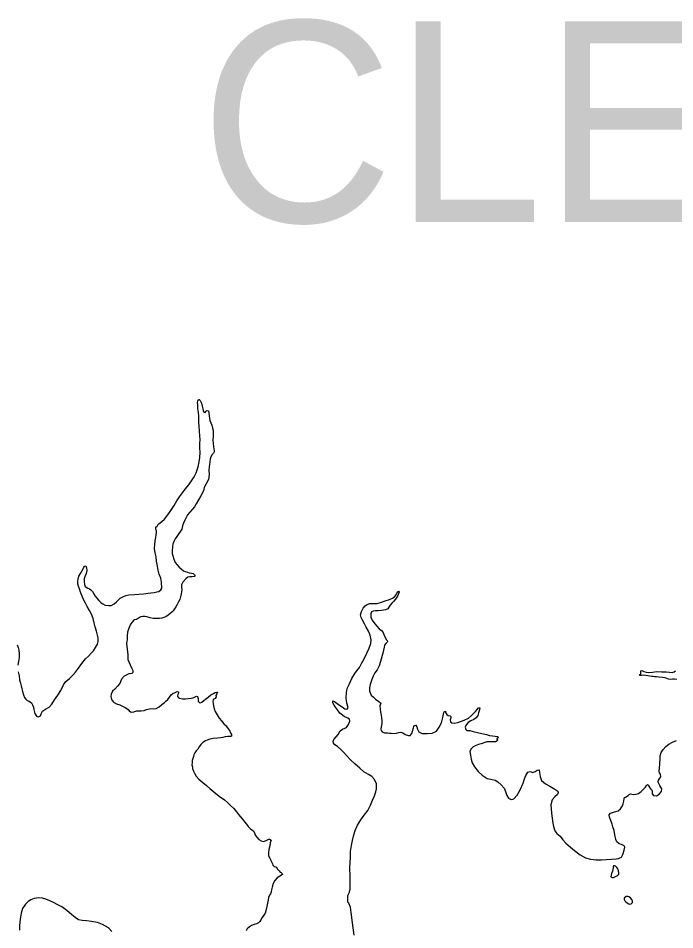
# Model space of a CAD drawing. Extents: x -939622 to -934222, y 1383701 to 1385301.
# Drawn here: x -936493.29 to -936470.39, y 1384697.56 to 1384729.33 of the extents above; entities that cross this region are included whole.
import ezdxf

# ---------------------------------------------------------------- set-up
doc = ezdxf.new("R2010")
doc.units = 0
doc.layers.add('Default', color=7, linetype='Continuous')
doc.layers.add('Level 9', color=7, linetype='Continuous')

msp = doc.modelspace()

# ---------------------------------------------------------------- linework, layer by layer
at = {"layer": 'Level 9'}
for points in [[(-936489.785, 1384709.07), (-936489.729, 1384709.12), (-936489.646, 1384709.167), (-936489.539, 1384709.211), (-936489.429, 1384709.238), (-936489.231, 1384709.249), (-936489.084, 1384709.255), (-936488.922, 1384709.265), (-936488.752, 1384709.287), (-936488.668, 1384709.304), (-936488.551, 1384709.319), (-936488.456, 1384709.34), (-936488.384, 1384709.356), (-936488.316, 1384709.406), (-936488.279, 1384709.467), (-936488.29, 1384709.678), (-936488.32, 1384709.815), (-936488.372, 1384709.952), (-936488.408, 1384710.099), (-936488.43, 1384710.231), (-936488.461, 1384710.41), (-936488.48, 1384710.563), (-936488.51, 1384710.695), (-936488.532, 1384710.854), (-936488.52, 1384710.99), (-936488.509, 1384711.122), (-936488.493, 1384711.234), (-936488.478, 1384711.328), (-936488.471, 1384711.409), (-936488.472, 1384711.463), (-936488.485, 1384711.508), (-936488.495, 1384711.55), (-936488.484, 1384711.592), (-936488.449, 1384711.623), (-936488.42, 1384711.672), (-936488.37, 1384711.721), (-936488.323, 1384711.752), (-936488.279, 1384711.793), (-936488.188, 1384711.867), (-936488.145, 1384711.931), (-936488.008, 1384712.109), (-936487.852, 1384712.344), (-936487.76, 1384712.506), (-936487.67, 1384712.652), (-936487.559, 1384712.784), (-936487.461, 1384712.913), (-936487.344, 1384713.072), (-936487.246, 1384713.204), (-936487.156, 1384713.348), (-936487.081, 1384713.485), (-936487.009, 1384713.7), (-936486.977, 1384713.869), (-936486.957, 1384714.026), (-936486.946, 1384714.192), (-936486.95, 1384714.354), (-936486.96, 1384714.504), (-936486.948, 1384714.646), (-936486.954, 1384714.769), (-936486.962, 1384714.956), (-936486.978, 1384715.109), (-936486.987, 1384715.238), (-936486.992, 1384715.334), (-936486.992, 1384715.466), (-936487.005, 1384715.595), (-936487.023, 1384715.733), (-936487.029, 1384715.856), (-936487.034, 1384715.935), (-936487.029, 1384715.989), (-936487.018, 1384716.022), (-936487.004, 1384716.047), (-936486.983, 1384716.041), (-936486.943, 1384716.009), (-936486.901, 1384715.914), (-936486.869, 1384715.812), (-936486.848, 1384715.716), (-936486.835, 1384715.654), (-936486.81, 1384715.606), (-936486.767, 1384715.586), (-936486.736, 1384715.641), (-936486.712, 1384715.66), (-936486.658, 1384715.643), (-936486.601, 1384715.313), (-936486.569, 1384715.227), (-936486.54, 1384715.143), (-936486.511, 1384715.048), (-936486.491, 1384714.961), (-936486.485, 1384714.856), (-936486.495, 1384714.753), (-936486.501, 1384714.642), (-936486.491, 1384714.501), (-936486.477, 1384714.402), (-936486.469, 1384714.312), (-936486.461, 1384714.261), (-936486.46, 1384714.222), (-936486.483, 1384714.176), (-936486.527, 1384714.127), (-936486.573, 1384714.042), (-936486.598, 1384713.963), (-936486.608, 1384713.869), (-936486.62, 1384713.779), (-936486.63, 1384713.691)], [(-936486.63, 1384713.691), (-936486.637, 1384713.583), (-936486.63, 1384713.432), (-936486.655, 1384713.251), (-936486.805, 1384712.971), (-936486.829, 1384712.856), (-936486.915, 1384712.686), (-936487.004, 1384712.545), (-936487.085, 1384712.402), (-936487.142, 1384712.301), (-936487.221, 1384712.206), (-936487.303, 1384712.111), (-936487.387, 1384712.022), (-936487.436, 1384711.93), (-936487.479, 1384711.839), (-936487.521, 1384711.727), (-936487.555, 1384711.638), (-936487.588, 1384711.526), (-936487.629, 1384711.453), (-936487.692, 1384711.367), (-936487.759, 1384711.27), (-936487.811, 1384711.184), (-936487.857, 1384711.093), (-936487.893, 1384710.999), (-936487.909, 1384710.908), (-936487.918, 1384710.772), (-936487.916, 1384710.679), (-936487.902, 1384710.598), (-936487.857, 1384710.479), (-936487.812, 1384710.366), (-936487.756, 1384710.292), (-936487.679, 1384710.204), (-936487.605, 1384710.136), (-936487.528, 1384710.075), (-936487.471, 1384710.046), (-936487.386, 1384710.021), (-936487.323, 1384710.005), (-936487.25, 1384709.991), (-936487.19, 1384709.978), (-936487.125, 1384709.916), (-936487.116, 1384709.892), (-936487.145, 1384709.871), (-936487.223, 1384709.866), (-936487.301, 1384709.861), (-936487.373, 1384709.847), (-936487.443, 1384709.788), (-936487.543, 1384709.677), (-936487.594, 1384709.586), (-936487.589, 1384709.508), (-936487.578, 1384709.412), (-936487.605, 1384709.27), (-936487.626, 1384709.17), (-936487.654, 1384709.076), (-936487.697, 1384708.985), (-936487.748, 1384708.893), (-936487.789, 1384708.82), (-936487.838, 1384708.75), (-936487.89, 1384708.676), (-936487.934, 1384708.633), (-936487.987, 1384708.581), (-936488.069, 1384708.519), (-936488.128, 1384708.484), (-936488.179, 1384708.453), (-936488.28, 1384708.417), (-936488.364, 1384708.409), (-936488.475, 1384708.404), (-936488.577, 1384708.41), (-936488.685, 1384708.435), (-936488.803, 1384708.468), (-936488.876, 1384708.481), (-936488.948, 1384708.483), (-936489.013, 1384708.466), (-936489.055, 1384708.441), (-936489.129, 1384708.394), (-936489.17, 1384708.378), (-936489.236, 1384708.361), (-936489.274, 1384708.336), (-936489.315, 1384708.287), (-936489.376, 1384708.208), (-936489.444, 1384708.034), (-936489.483, 1384707.931), (-936489.486, 1384707.811), (-936489.495, 1384707.681), (-936489.507, 1384707.54), (-936489.487, 1384707.336), (-936489.47, 1384707.146), (-936489.465, 1384707.071), (-936489.463, 1384706.981), (-936489.434, 1384706.898), (-936489.383, 1384706.791), (-936489.336, 1384706.692), (-936489.297, 1384706.6), (-936489.287, 1384706.564), (-936489.289, 1384706.522), (-936489.331, 1384706.494), (-936489.432, 1384706.48), (-936489.501, 1384706.448), (-936489.596, 1384706.4), (-936489.689, 1384706.29), (-936489.751, 1384706.144), (-936489.824, 1384706.046)], [(-936493.291, 1384706.552), (-936493.261, 1384706.409), (-936493.242, 1384706.268), (-936493.209, 1384706.16), (-936493.186, 1384706.061), (-936493.165, 1384705.957), (-936493.145, 1384705.861), (-936493.106, 1384705.745), (-936493.074, 1384705.661), (-936493.027, 1384705.596), (-936492.975, 1384705.555), (-936492.912, 1384705.527), (-936492.826, 1384705.468), (-936492.789, 1384705.406), (-936492.762, 1384705.317), (-936492.739, 1384705.236), (-936492.722, 1384705.146), (-936492.709, 1384705.095), (-936492.68, 1384705.036), (-936492.637, 1384704.998), (-936492.583, 1384704.984), (-936492.512, 1384705.019), (-936492.484, 1384705.092), (-936492.447, 1384705.177), (-936492.341, 1384705.255), (-936492.21, 1384705.318), (-936492.117, 1384705.422), (-936492.024, 1384705.575), (-936491.911, 1384705.74), (-936491.798, 1384705.902), (-936491.707, 1384706.097), (-936491.623, 1384706.213), (-936491.506, 1384706.321), (-936491.379, 1384706.436), (-936491.295, 1384706.534), (-936491.225, 1384706.632), (-936491.071, 1384706.846), (-936490.937, 1384707.003), (-936490.837, 1384707.096), (-936490.741, 1384707.197), (-936490.668, 1384707.283), (-936490.59, 1384707.396), (-936490.529, 1384707.512), (-936490.502, 1384707.609), (-936490.505, 1384707.741), (-936490.556, 1384707.969), (-936490.601, 1384708.118), (-936490.635, 1384708.259), (-936490.675, 1384708.411), (-936490.729, 1384708.56), (-936490.805, 1384708.694), (-936490.883, 1384708.827), (-936490.943, 1384708.94), (-936491.009, 1384709.068), (-936491.063, 1384709.184), (-936491.089, 1384709.264), (-936491.125, 1384709.366), (-936491.157, 1384709.449), (-936491.189, 1384709.536), (-936491.212, 1384709.607), (-936491.208, 1384709.713), (-936491.204, 1384709.782), (-936491.17, 1384709.888), (-936491.116, 1384709.974), (-936491.07, 1384710.062), (-936491.027, 1384710.138), (-936490.998, 1384710.202), (-936490.972, 1384710.239), (-936490.936, 1384710.243), (-936490.911, 1384710.18), (-936490.899, 1384710.087), (-936490.921, 1384709.978), (-936490.958, 1384709.896), (-936490.985, 1384709.796), (-936490.991, 1384709.682), (-936490.983, 1384709.598), (-936490.949, 1384709.529), (-936490.866, 1384709.465), (-936490.799, 1384709.44), (-936490.751, 1384709.414), (-936490.704, 1384709.355), (-936490.651, 1384709.266), (-936490.607, 1384709.189), (-936490.551, 1384709.118), (-936490.48, 1384709.032), (-936490.394, 1384708.95), (-936490.333, 1384708.916), (-936490.254, 1384708.875), (-936490.143, 1384708.86), (-936490.047, 1384708.868), (-936489.94, 1384708.922), (-936489.864, 1384708.993), (-936489.785, 1384709.07)], [(-936481.983, 1384704.547), (-936481.838, 1384704.607), (-936481.765, 1384704.717), (-936481.726, 1384704.827), (-936481.74, 1384704.896), (-936481.798, 1384704.939), (-936481.916, 1384704.994), (-936482.075, 1384705.113), (-936482.159, 1384705.222), (-936482.218, 1384705.317), (-936482.268, 1384705.394), (-936482.318, 1384705.468), (-936482.322, 1384705.486), (-936482.317, 1384705.534), (-936482.262, 1384705.518), (-936482.116, 1384705.407), (-936481.997, 1384705.329), (-936481.893, 1384705.265), (-936481.821, 1384705.252), (-936481.786, 1384705.31), (-936481.823, 1384705.453), (-936481.851, 1384705.642), (-936481.841, 1384705.832), (-936481.817, 1384705.965), (-936481.749, 1384706.111), (-936481.652, 1384706.314), (-936481.522, 1384706.525), (-936481.391, 1384706.703), (-936481.314, 1384706.84), (-936481.227, 1384706.999), (-936481.133, 1384707.196), (-936481.045, 1384707.379), (-936480.995, 1384707.537), (-936480.977, 1384707.669), (-936481.017, 1384707.834), (-936481.074, 1384707.965), (-936481.15, 1384708.107), (-936481.213, 1384708.229), (-936481.282, 1384708.351), (-936481.329, 1384708.443), (-936481.346, 1384708.533), (-936481.313, 1384708.657), (-936481.253, 1384708.773), (-936481.186, 1384708.856), (-936481.118, 1384708.899), (-936481.026, 1384708.935), (-936480.771, 1384708.938), (-936480.616, 1384708.981), (-936480.494, 1384709.02), (-936480.345, 1384709.068), (-936480.232, 1384709.119), (-936480.162, 1384709.169), (-936480.112, 1384709.239), (-936480.084, 1384709.291), (-936480.055, 1384709.334), (-936480.022, 1384709.362), (-936480.009, 1384709.326), (-936480.06, 1384709.183), (-936480.127, 1384709.089), (-936480.203, 1384709.006), (-936480.264, 1384708.947), (-936480.322, 1384708.873), (-936480.369, 1384708.806), (-936480.4, 1384708.748), (-936480.477, 1384708.713), (-936480.624, 1384708.686), (-936480.732, 1384708.677), (-936480.834, 1384708.674), (-936480.906, 1384708.67), (-936480.971, 1384708.647), (-936480.996, 1384708.568), (-936480.99, 1384708.448), (-936480.924, 1384708.311), (-936480.843, 1384708.214), (-936480.778, 1384708.137), (-936480.701, 1384708.055), (-936480.616, 1384707.991), (-936480.557, 1384707.917), (-936480.527, 1384707.819), (-936480.449, 1384707.667), (-936480.418, 1384707.638), (-936480.408, 1384707.593), (-936480.466, 1384707.534), (-936480.519, 1384707.479), (-936480.532, 1384707.406), (-936480.569, 1384707.201), (-936480.649, 1384706.907), (-936480.696, 1384706.765), (-936480.768, 1384706.625), (-936480.852, 1384706.514), (-936480.91, 1384706.402), (-936480.952, 1384706.286), (-936481.01, 1384706.113), (-936481.038, 1384705.998), (-936481.038, 1384705.893), (-936481.018, 1384705.824), (-936480.974, 1384705.735), (-936480.903, 1384705.662), (-936480.824, 1384705.594), (-936480.708, 1384705.513), (-936480.658, 1384705.472)], [(-936493.329, 1384707.496), (-936493.288, 1384707.404), (-936493.271, 1384707.308), (-936493.255, 1384707.173), (-936493.261, 1384707.049), (-936493.285, 1384706.916), (-936493.297, 1384706.781)], [(-936470.321, 1384706.28), (-936470.402, 1384706.29), (-936470.474, 1384706.291), (-936470.54, 1384706.287), (-936470.609, 1384706.294), (-936470.673, 1384706.317), (-936470.73, 1384706.339), (-936470.818, 1384706.355), (-936470.944, 1384706.367), (-936471.031, 1384706.377), (-936471.103, 1384706.381), (-936471.146, 1384706.383), (-936471.194, 1384706.391), (-936471.26, 1384706.405), (-936471.326, 1384706.415), (-936471.405, 1384706.425), (-936471.486, 1384706.429), (-936471.546, 1384706.425), (-936471.597, 1384706.424), (-936471.618, 1384706.426), (-936471.595, 1384706.457), (-936471.577, 1384706.484), (-936471.576, 1384706.539), (-936471.571, 1384706.584), (-936471.544, 1384706.599), (-936471.474, 1384706.562), (-936471.392, 1384706.534), (-936471.293, 1384706.527), (-936471.167, 1384706.542), (-936471.012, 1384706.558), (-936470.847, 1384706.556), (-936470.693, 1384706.548), (-936470.576, 1384706.541), (-936470.477, 1384706.532), (-936470.408, 1384706.546), (-936470.361, 1384706.586)], [(-936489.824, 1384706.046), (-936489.924, 1384705.947), (-936490, 1384705.876), (-936490.042, 1384705.776), (-936490.055, 1384705.697), (-936490.038, 1384705.581), (-936489.966, 1384705.492), (-936489.866, 1384705.44), (-936489.748, 1384705.395), (-936489.633, 1384705.347), (-936489.554, 1384705.309), (-936489.502, 1384705.278), (-936489.459, 1384705.24), (-936489.422, 1384705.186), (-936489.373, 1384705.157), (-936489.328, 1384705.149), (-936489.262, 1384705.16), (-936489.149, 1384705.193), (-936489.007, 1384705.19), (-936488.897, 1384705.208), (-936488.811, 1384705.24), (-936488.667, 1384705.271), (-936488.562, 1384705.261), (-936488.475, 1384705.269), (-936488.378, 1384705.329), (-936488.28, 1384705.409), (-936488.192, 1384705.478), (-936488.151, 1384705.512), (-936488.066, 1384705.592), (-936487.953, 1384705.751), (-936487.897, 1384705.791), (-936487.817, 1384705.832), (-936487.742, 1384705.864), (-936487.694, 1384705.85), (-936487.699, 1384705.808), (-936487.728, 1384705.756), (-936487.73, 1384705.717), (-936487.716, 1384705.66), (-936487.662, 1384705.629), (-936487.565, 1384705.613), (-936487.451, 1384705.613), (-936487.358, 1384705.618), (-936487.262, 1384705.629), (-936487.197, 1384705.64), (-936487.161, 1384705.653), (-936487.123, 1384705.678), (-936487.069, 1384705.697), (-936487.042, 1384705.695), (-936487.019, 1384705.626), (-936487.008, 1384705.527), (-936486.98, 1384705.492), (-936486.949, 1384705.474), (-936486.887, 1384705.488), (-936486.813, 1384705.55), (-936486.757, 1384705.596), (-936486.66, 1384705.671), (-936486.566, 1384705.748), (-936486.48, 1384705.795), (-936486.421, 1384705.827), (-936486.373, 1384705.843), (-936486.34, 1384705.838), (-936486.36, 1384705.786), (-936486.392, 1384705.731), (-936486.387, 1384705.677), (-936486.422, 1384705.625), (-936486.487, 1384705.582), (-936486.503, 1384705.521), (-936486.496, 1384705.449), (-936486.482, 1384705.371), (-936486.455, 1384705.264), (-936486.423, 1384705.168), (-936486.354, 1384705.049), (-936486.279, 1384704.937), (-936486.196, 1384704.843), (-936486.115, 1384704.742), (-936486.038, 1384704.666), (-936485.998, 1384704.61), (-936485.954, 1384704.554), (-936485.913, 1384704.482), (-936485.869, 1384704.396), (-936485.853, 1384704.361), (-936485.849, 1384704.312), (-936485.891, 1384704.293), (-936485.978, 1384704.297), (-936486.071, 1384704.28), (-936486.151, 1384704.26), (-936486.223, 1384704.249), (-936486.334, 1384704.235), (-936486.486, 1384704.225), (-936486.606, 1384704.201), (-936486.695, 1384704.166), (-936486.757, 1384704.14), (-936486.846, 1384704.093), (-936486.917, 1384704.019), (-936486.974, 1384703.937), (-936487.03, 1384703.86), (-936487.079, 1384703.802), (-936487.125, 1384703.728), (-936487.166, 1384703.652), (-936487.179, 1384703.604), (-936487.195, 1384703.528)], [(-936480.658, 1384705.472), (-936480.646, 1384705.442), (-936480.674, 1384705.366), (-936480.662, 1384705.255), (-936480.651, 1384705.162), (-936480.63, 1384705.037), (-936480.621, 1384704.946), (-936480.61, 1384704.847), (-936480.613, 1384704.733), (-936480.629, 1384704.633), (-936480.639, 1384704.549), (-936480.635, 1384704.507), (-936480.597, 1384704.454), (-936480.51, 1384704.426), (-936480.398, 1384704.419), (-936480.341, 1384704.418), (-936480.278, 1384704.413), (-936480.17, 1384704.404), (-936480.095, 1384704.409), (-936480.02, 1384704.431), (-936479.943, 1384704.442), (-936479.876, 1384704.423), (-936479.791, 1384704.371), (-936479.679, 1384704.328), (-936479.622, 1384704.336), (-936479.563, 1384704.4), (-936479.536, 1384704.488), (-936479.505, 1384704.594), (-936479.489, 1384704.646), (-936479.468, 1384704.682), (-936479.421, 1384704.693), (-936479.386, 1384704.63), (-936479.36, 1384704.55), (-936479.319, 1384704.46), (-936479.203, 1384704.397), (-936479.026, 1384704.398), (-936478.853, 1384704.417), (-936478.704, 1384704.481), (-936478.608, 1384704.619), (-936478.528, 1384704.774), (-936478.479, 1384704.953), (-936478.458, 1384705.074), (-936478.45, 1384705.131), (-936478.433, 1384705.162), (-936478.391, 1384705.178), (-936478.384, 1384705.133), (-936478.343, 1384705.061), (-936478.297, 1384705.029), (-936478.228, 1384705.022), (-936478.198, 1384704.999), (-936478.205, 1384704.944), (-936478.225, 1384704.878), (-936478.214, 1384704.806), (-936478.162, 1384704.768), (-936478.081, 1384704.758), (-936477.955, 1384704.782), (-936477.732, 1384704.862), (-936477.59, 1384704.938), (-936477.481, 1384705.025), (-936477.396, 1384705.108), (-936477.338, 1384705.173), (-936477.282, 1384705.237), (-936477.238, 1384705.292), (-936477.194, 1384705.3), (-936477.201, 1384705.221), (-936477.234, 1384705.124), (-936477.265, 1384705.027), (-936477.323, 1384704.951), (-936477.403, 1384704.891), (-936477.509, 1384704.838), (-936477.595, 1384704.788), (-936477.665, 1384704.705), (-936477.696, 1384704.617), (-936477.682, 1384704.542), (-936477.639, 1384704.501), (-936477.543, 1384704.5), (-936477.425, 1384704.47), (-936477.277, 1384704.431), (-936477.117, 1384704.396), (-936476.96, 1384704.361), (-936476.855, 1384704.336), (-936476.746, 1384704.321), (-936476.656, 1384704.308), (-936476.578, 1384704.298), (-936476.565, 1384704.292), (-936476.556, 1384704.268), (-936476.588, 1384704.228), (-936476.6, 1384704.222), (-936476.596, 1384704.198), (-936476.577, 1384704.171), (-936476.583, 1384704.144), (-936476.645, 1384704.116), (-936476.807, 1384704.115), (-936476.951, 1384704.114), (-936477.148, 1384704.043), (-936477.237, 1384704.02), (-936477.356, 1384703.969), (-936477.439, 1384703.919), (-936477.506, 1384703.857), (-936477.54, 1384703.778), (-936477.519, 1384703.649)], [(-936481.575, 1384697.37), (-936481.63, 1384697.805), (-936481.672, 1384698.159), (-936481.698, 1384698.351), (-936481.755, 1384698.485), (-936481.789, 1384698.52), (-936481.797, 1384698.598), (-936481.796, 1384698.685), (-936481.792, 1384698.758), (-936481.741, 1384698.867), (-936481.713, 1384698.97), (-936481.713, 1384699.193), (-936481.716, 1384699.427), (-936481.72, 1384699.716), (-936481.705, 1384700.077), (-936481.695, 1384700.294), (-936481.667, 1384700.502), (-936481.632, 1384700.666), (-936481.583, 1384700.865), (-936481.533, 1384701.02), (-936481.453, 1384701.202), (-936481.335, 1384701.395), (-936481.219, 1384701.554), (-936481.1, 1384701.719), (-936481.005, 1384701.899), (-936480.929, 1384702.078), (-936480.863, 1384702.227), (-936480.813, 1384702.37), (-936480.791, 1384702.467), (-936480.79, 1384702.65), (-936480.865, 1384702.796), (-936480.952, 1384702.899), (-936481.074, 1384702.968), (-936481.241, 1384703.07), (-936481.376, 1384703.19), (-936481.551, 1384703.345), (-936481.693, 1384703.477), (-936481.841, 1384703.633), (-936481.933, 1384703.742), (-936482.035, 1384703.848), (-936482.152, 1384703.953), (-936482.246, 1384704.011), (-936482.295, 1384704.061), (-936482.309, 1384704.121), (-936482.281, 1384704.197), (-936482.132, 1384704.363), (-936482.063, 1384704.491), (-936481.983, 1384704.547)], [(-936471.182, 1384702.412), (-936471.175, 1384702.358), (-936471.174, 1384702.295), (-936471.136, 1384702.244), (-936471.025, 1384702.229), (-936470.93, 1384702.291), (-936470.852, 1384702.381), (-936470.842, 1384702.468), (-936470.908, 1384702.593), (-936470.955, 1384702.676), (-936470.965, 1384702.721), (-936470.954, 1384702.772), (-936470.911, 1384702.839), (-936470.882, 1384702.894), (-936470.89, 1384702.984), (-936470.922, 1384703.035), (-936470.935, 1384703.089), (-936470.926, 1384703.191), (-936470.906, 1384703.51), (-936470.9, 1384703.628), (-936470.861, 1384703.743), (-936470.798, 1384703.847), (-936470.707, 1384703.945), (-936470.598, 1384704.029), (-936470.471, 1384704.095), (-936470.334, 1384704.156)], [(-936477.519, 1384703.649), (-936477.497, 1384703.505), (-936477.452, 1384703.377), (-936477.377, 1384703.244), (-936477.25, 1384703.081), (-936477.114, 1384702.949), (-936476.935, 1384702.833), (-936476.763, 1384702.798), (-936476.66, 1384702.78), (-936476.557, 1384702.722), (-936476.446, 1384702.613), (-936476.338, 1384702.495), (-936476.293, 1384702.379), (-936476.251, 1384702.242), (-936476.194, 1384702.144), (-936476.1, 1384702.098), (-936475.999, 1384702.122), (-936475.885, 1384702.254), (-936475.787, 1384702.434), (-936475.676, 1384702.665), (-936475.635, 1384702.819), (-936475.589, 1384702.938), (-936475.514, 1384703.057), (-936475.44, 1384703.074), (-936475.34, 1384703.043), (-936475.26, 1384703.075), (-936475.189, 1384703.128), (-936475.117, 1384703.135), (-936475.106, 1384703.042), (-936475.087, 1384702.902), (-936475.036, 1384702.764), (-936474.901, 1384702.65), (-936474.752, 1384702.561), (-936474.578, 1384702.457), (-936474.474, 1384702.387), (-936474.455, 1384702.342), (-936474.484, 1384702.272), (-936474.569, 1384702.195), (-936474.671, 1384702.087), (-936474.718, 1384701.909), (-936474.69, 1384701.63), (-936474.67, 1384701.453), (-936474.639, 1384701.279), (-936474.615, 1384701.165), (-936474.575, 1384701.013), (-936474.51, 1384700.918), (-936474.394, 1384700.819), (-936474.298, 1384700.697), (-936474.195, 1384700.577), (-936474.033, 1384700.439), (-936473.889, 1384700.319), (-936473.69, 1384700.171), (-936473.499, 1384700.067), (-936473.335, 1384700.023), (-936473.146, 1384699.997), (-936472.948, 1384699.999), (-936472.597, 1384700.016), (-936472.435, 1384700.029), (-936472.349, 1384700.046), (-936472.254, 1384700.094), (-936472.205, 1384700.182), (-936472.155, 1384700.334), (-936472.13, 1384700.443), (-936472.155, 1384700.487), (-936472.249, 1384700.527), (-936472.334, 1384700.561), (-936472.411, 1384700.622), (-936472.443, 1384700.712), (-936472.483, 1384700.864), (-936472.505, 1384701.02), (-936472.553, 1384701.146), (-936472.576, 1384701.241), (-936472.621, 1384701.372), (-936472.669, 1384701.486), (-936472.683, 1384701.57), (-936472.631, 1384701.628), (-936472.526, 1384701.661), (-936472.371, 1384701.703), (-936472.28, 1384701.778), (-936472.217, 1384701.876), (-936472.186, 1384701.954), (-936472.167, 1384702.039), (-936472.16, 1384702.133), (-936472.146, 1384702.172), (-936472.107, 1384702.182), (-936472.012, 1384702.235), (-936471.986, 1384702.275), (-936471.939, 1384702.297), (-936471.848, 1384702.278), (-936471.74, 1384702.281), (-936471.657, 1384702.307), (-936471.566, 1384702.375), (-936471.478, 1384702.462), (-936471.414, 1384702.536), (-936471.379, 1384702.594), (-936471.344, 1384702.618), (-936471.316, 1384702.604), (-936471.291, 1384702.569), (-936471.26, 1384702.506), (-936471.226, 1384702.456), (-936471.182, 1384702.412)], [(-936487.195, 1384703.528), (-936487.221, 1384703.455), (-936487.225, 1384703.38), (-936487.229, 1384703.308), (-936487.215, 1384703.233), (-936487.208, 1384703.176), (-936487.176, 1384703.086), (-936487.134, 1384702.994), (-936487.078, 1384702.914), (-936486.986, 1384702.811), (-936486.851, 1384702.691), (-936486.728, 1384702.592), (-936486.602, 1384702.483), (-936486.467, 1384702.363), (-936486.284, 1384702.214), (-936486.1, 1384702.086), (-936485.996, 1384701.993), (-936485.882, 1384701.887), (-936485.775, 1384701.79), (-936485.679, 1384701.675), (-936485.605, 1384701.581), (-936485.536, 1384701.492), (-936485.468, 1384701.41), (-936485.397, 1384701.324), (-936485.323, 1384701.239), (-936485.267, 1384701.156), (-936485.202, 1384701.094), (-936485.141, 1384701.042), (-936485.086, 1384701.01), (-936485.055, 1384700.965), (-936485.039, 1384700.906), (-936485.01, 1384700.846), (-936484.964, 1384700.787), (-936484.896, 1384700.705), (-936484.819, 1384700.655), (-936484.732, 1384700.639), (-936484.666, 1384700.656), (-936484.616, 1384700.681), (-936484.577, 1384700.703), (-936484.548, 1384700.713), (-936484.527, 1384700.713), (-936484.469, 1384700.688), (-936484.497, 1384700.585), (-936484.518, 1384700.488), (-936484.548, 1384700.355), (-936484.563, 1384700.237), (-936484.558, 1384700.138), (-936484.514, 1384700.058), (-936484.491, 1384700.007), (-936484.475, 1384699.975), (-936484.453, 1384699.924), (-936484.421, 1384699.853), (-936484.408, 1384699.811), (-936484.368, 1384699.77), (-936484.32, 1384699.756), (-936484.278, 1384699.739), (-936484.258, 1384699.688), (-936484.224, 1384699.644), (-936484.187, 1384699.609), (-936484.15, 1384699.573), (-936484.123, 1384699.553), (-936484.089, 1384699.527), (-936484.07, 1384699.491), (-936484.26, 1384699.375), (-936484.338, 1384699.28), (-936484.399, 1384699.173), (-936484.432, 1384699.049), (-936484.453, 1384698.952), (-936484.466, 1384698.88), (-936484.495, 1384698.816), (-936484.526, 1384698.761), (-936484.564, 1384698.688), (-936484.576, 1384698.588), (-936484.601, 1384698.489), (-936484.622, 1384698.374), (-936484.643, 1384698.262), (-936484.682, 1384698.138), (-936484.72, 1384698.071), (-936484.778, 1384697.991), (-936484.824, 1384697.912), (-936484.858, 1384697.851), (-936484.905, 1384697.801), (-936484.982, 1384697.77), (-936485.063, 1384697.744), (-936485.149, 1384697.714), (-936485.223, 1384697.658), (-936485.305, 1384697.596), (-936485.342, 1384697.52)], [(-936472.353, 1384699.61), (-936472.379, 1384699.685), (-936472.401, 1384699.723), (-936472.431, 1384699.753), (-936472.471, 1384699.779), (-936472.498, 1384699.787), (-936472.525, 1384699.789), (-936472.54, 1384699.771), (-936472.545, 1384699.72), (-936472.546, 1384699.657), (-936472.56, 1384699.602), (-936472.582, 1384699.55), (-936472.6, 1384699.517), (-936472.621, 1384699.411)], [(-936472.621, 1384699.411), (-936472.602, 1384699.391), (-936472.572, 1384699.385), (-936472.527, 1384699.383), (-936472.462, 1384699.412), (-936472.415, 1384699.437), (-936472.373, 1384699.465), (-936472.347, 1384699.502), (-936472.339, 1384699.553), (-936472.353, 1384699.61)], [(-936490.021, 1384697.504), (-936490.144, 1384697.624), (-936490.345, 1384697.749), (-936490.527, 1384697.811), (-936490.732, 1384697.854), (-936490.912, 1384697.871), (-936491.054, 1384697.888), (-936491.183, 1384697.906), (-936491.305, 1384697.982), (-936491.419, 1384698.084), (-936491.588, 1384698.228), (-936491.771, 1384698.355), (-936491.908, 1384698.433), (-936492.054, 1384698.508), (-936492.187, 1384698.574), (-936492.321, 1384698.631), (-936492.439, 1384698.661), (-936492.571, 1384698.676), (-936492.736, 1384698.648), (-936492.855, 1384698.609), (-936492.943, 1384698.541), (-936493.037, 1384698.451), (-936493.141, 1384698.298), (-936493.191, 1384698.138), (-936493.212, 1384698.005), (-936493.232, 1384697.842), (-936493.249, 1384697.682), (-936493.243, 1384697.55)], [(-936471.94, 1384698.679), (-936471.988, 1384698.713), (-936472.034, 1384698.718), (-936472.082, 1384698.717), (-936472.155, 1384698.667)], [(-936472.155, 1384698.667), (-936472.154, 1384698.619), (-936472.132, 1384698.572), (-936472.098, 1384698.536), (-936472.046, 1384698.495), (-936471.991, 1384698.461), (-936471.958, 1384698.449), (-936471.913, 1384698.463), (-936471.869, 1384698.515), (-936471.871, 1384698.56), (-936471.89, 1384698.614), (-936471.94, 1384698.679)]]:
    msp.add_lwpolyline(points, dxfattribs=at)

# ---------------------------------------------------------------- texts
at = {"layer": 'Default'}
msp.add_text('CLEBURNE', height=7, dxfattribs=at).set_placement((-936486.951, 1384722.228))

doc.saveas('drawing.dxf')
